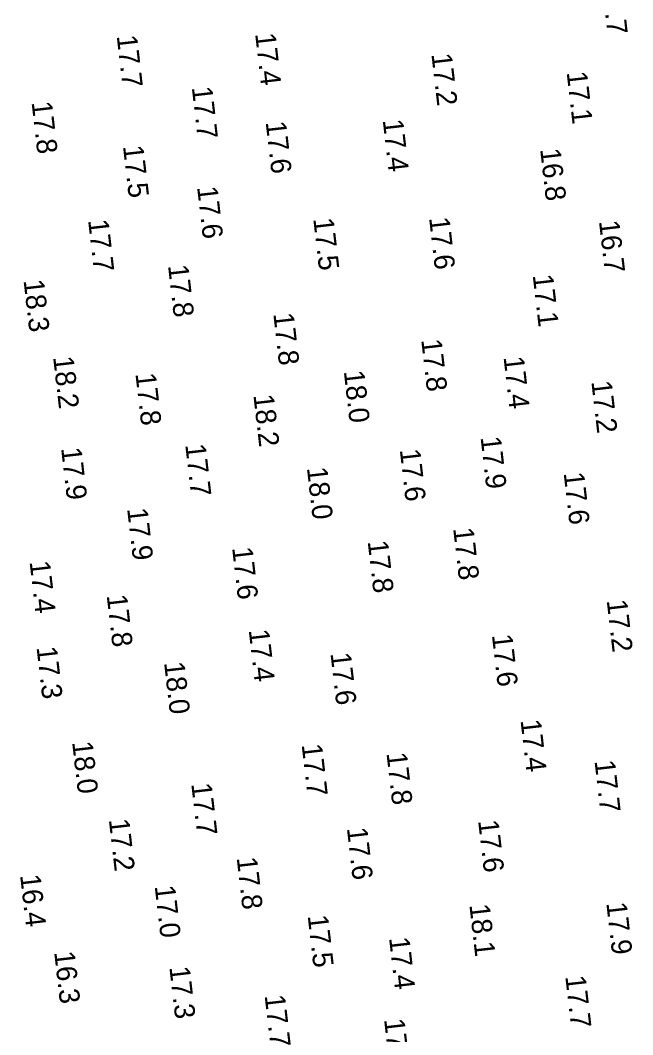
# Model space of a CAD drawing. Extents: x 1023796 to 1112670, y 656573 to 837340.
# Drawn here: x 1110397.3 to 1110547.7, y 679556.8 to 679805.9 of the extents above; entities that cross this region are included whole.
import ezdxf

# ---------------------------------------------------------------- set-up
doc = ezdxf.new("R2010")
doc.units = 0
doc.layers.add('V-TOPO-SOUN', color=7, linetype='Continuous')

msp = doc.modelspace()

# ---------------------------------------------------------------- texts
at = {"layer": 'V-TOPO-SOUN'}
for s, p in [('16.7 ', (1110540.07, 679815.06)), ('17.7 ', (1110421.01, 679802.04)), ('17.4 ', (1110455, 679802.56)), ('17.2 ', (1110498.28, 679797.57)), ('17.1 ', (1110531.48, 679793.12)), ('17.7 ', (1110439.45, 679789.41)), ('17.8 ', (1110400.11, 679785.76)), ('17.6 ', (1110457.58, 679780.9)), ('17.4 ', (1110486.33, 679781.37)), ('17.5 ', (1110422.55, 679774.98)), ('16.8 ', (1110524.98, 679774.22)), ('17.6 ', (1110440.75, 679764.92)), ('17.7 ', (1110413.99, 679756.79)), ('17.5 ', (1110469.27, 679757.16)), ('17.6 ', (1110497.71, 679757.37)), ('16.7 ', (1110539.42, 679756.56)), ('17.8 ', (1110433.61, 679745.67)), ('17.1 ', (1110523.15, 679743.31)), ('18.3 ', (1110398.14, 679742.03)), ('17.8 ', (1110459.46, 679733.86)), ('17.8 ', (1110495.78, 679727.43)), ('18.2 ', (1110405.4, 679723.2)), ('17.4 ', (1110515.99, 679723.17)), ('17.8 ', (1110425.61, 679719.1)), ('18.0 ', (1110476.77, 679719.72)), ('17.2 ', (1110537.55, 679717.19)), ('18.2 ', (1110454.57, 679713.85)), ('17.9 ', (1110510.35, 679703.51)), ('17.9 ', (1110407.36, 679700.82)), ('17.7 ', (1110437.84, 679701.68)), ('17.6 ', (1110490.52, 679700.45)), ('18.0 ', (1110467.71, 679696)), ('17.6 ', (1110530.75, 679694.74)), ('17.9 ', (1110423.57, 679685.96)), ('17.8 ', (1110503.62, 679681.14)), ('17.6 ', (1110449.35, 679676.37)), ('17.8 ', (1110482.63, 679677.96)), ('17.4 ', (1110399.62, 679672.97)), ('17.8 ', (1110418.55, 679664.7)), ('17.2 ', (1110541.32, 679663.45)), ('17.4 ', (1110453.43, 679656.17)), ('17.6 ', (1110513.13, 679654.98)), ('17.3 ', (1110401.33, 679651.94)), ('17.6 ', (1110473.5, 679650.45)), ('18.0 ', (1110432.64, 679648.2)), ('17.4 ', (1110520.16, 679634.03)), ('18.0 ', (1110410.07, 679628.68)), ('17.7 ', (1110466.42, 679628.05)), ('17.8 ', (1110487.25, 679625.95)), ('17.7 ', (1110538.33, 679624.05)), ('17.7 ', (1110439.32, 679618.44)), ('17.2 ', (1110419.08, 679609.65)), ('17.6 ', (1110509.75, 679609.37)), ('17.6 ', (1110477.53, 679607.54)), ('17.8 ', (1110450.47, 679600.27)), ('16.4 ', (1110397.29, 679596)), ('17.0 ', (1110430.34, 679593.31)), ('18.1 ', (1110507.6, 679588.72)), ('17.9 ', (1110541.22, 679589.18)), ('17.5 ', (1110467.9, 679586.04)), ('17.4 ', (1110487.88, 679580.61)), ('16.3 ', (1110405.66, 679577.14)), ('17.3 ', (1110433.94, 679573.43)), ('17.7 ', (1110531.15, 679571.16)), ('17.7 ', (1110457.33, 679566.47)), ('17.9 ', (1110486.66, 679560.6))]:
    msp.add_text(s, height=5, rotation=276.5594, dxfattribs=at).set_placement(p)

doc.saveas('drawing.dxf')
